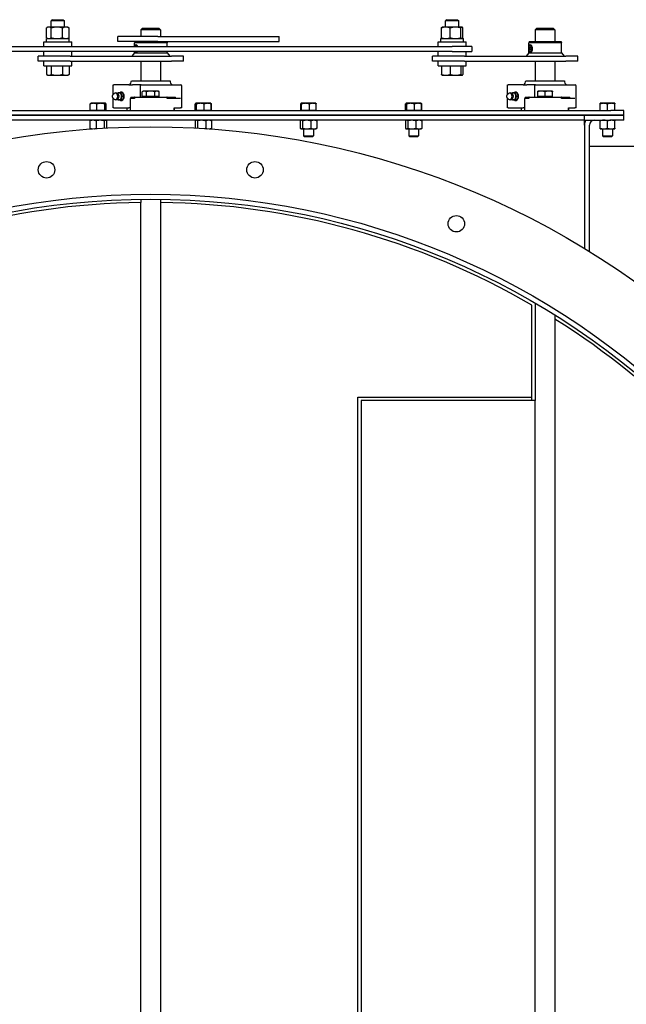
# Model space of a CAD drawing. Header units: inches. Extents: x 5 to 1128, y -85 to 748.
# Tile 611 of 656: x 503 to 526, y 620 to 658. Entities that reach past the tile are written whole.
import ezdxf

# ---------------------------------------------------------------- set-up
doc = ezdxf.new("R2010")
doc.units = ezdxf.units.IN
doc.header["$LTSCALE"] = 32
doc.header["$MEASUREMENT"] = 0
doc.layers.add('Visible (ANSI)', color=7, linetype='Continuous', lineweight=30)

msp = doc.modelspace()

# ---------------------------------------------------------------- linework, layer by layer
at = {"layer": 'Visible (ANSI)'}
for p, q in [((504.10479, 657.88778), (504.0576, 657.84201)), ((504.5576, 657.84201), (504.0576, 657.84201)), ((504.0576, 657.60678), (504.0576, 657.84201)), ((504.10479, 657.88778), (504.51041, 657.88778)), ((504.51041, 657.88778), (504.5576, 657.84201)), ((504.5576, 657.60678), (504.5576, 657.84201)), ((519.10479, 657.88778), (519.0576, 657.84201)), ((519.5576, 657.84201), (519.0576, 657.84201)), ((519.0576, 657.60678), (519.0576, 657.84201)), ((519.10479, 657.88778), (519.51041, 657.88778)), ((519.51041, 657.88778), (519.5576, 657.84201)), ((519.5576, 657.60678), (519.5576, 657.84201)), ((503.87626, 657.20227), (503.87626, 657.57329)), ((503.9326, 657.60678), (503.89398, 657.58448)), ((503.96761, 657.60678), (503.9326, 657.60678)), ((504.27463, 657.60678), (503.96761, 657.60678)), ((504.05896, 657.20227), (504.05896, 657.57329)), ((504.61462, 657.60678), (504.27463, 657.60678)), ((504.4903, 657.20227), (504.4903, 657.57329)), ((504.6826, 657.60678), (504.61462, 657.60678)), ((504.6826, 657.60678), (504.72122, 657.58448)), ((504.73893, 657.20227), (504.73893, 657.57329)), ((507.53063, 657.56478), (507.46813, 657.50228)), ((508.21813, 657.50228), (507.46813, 657.50228)), ((507.46813, 657.50228), (507.46813, 657.25228)), ((507.53063, 657.56478), (508.15563, 657.56478)), ((508.15563, 657.56478), (508.21813, 657.50228)), ((508.21813, 657.50228), (508.21813, 657.25228)), ((518.90053, 657.20227), (518.90053, 657.57329)), ((518.9326, 657.60678), (518.92674, 657.6034)), ((519.06623, 657.60678), (518.9326, 657.60678)), ((519.43545, 657.60678), (519.06623, 657.60678)), ((519.23192, 657.20227), (519.23192, 657.57329)), ((519.67683, 657.60678), (519.43545, 657.60678)), ((519.63899, 657.20227), (519.63899, 657.57329)), ((519.6826, 657.60678), (519.67683, 657.60678)), ((519.6826, 657.60678), (519.68846, 657.6034)), ((519.71467, 657.20227), (519.71467, 657.57329)), ((522.53063, 657.56478), (522.46813, 657.50228)), ((523.21813, 657.50228), (522.46813, 657.50228)), ((522.46813, 657.50228), (522.46813, 657.06478)), ((522.53063, 657.56478), (523.15563, 657.56478)), ((523.15563, 657.56478), (523.21813, 657.50228)), ((523.21813, 657.50228), (523.21813, 657.06478)), ((503.8731, 657.16878), (504.7421, 657.16878)), ((503.8731, 657.04378), (503.8731, 657.16878)), ((503.9326, 657.16878), (503.89398, 657.19108)), ((504.6826, 657.16878), (504.72122, 657.19108)), ((504.7421, 657.04378), (504.7421, 657.16878)), ((508.10778, 657.25228), (506.59313, 657.25228)), ((506.59313, 657.06478), (506.59313, 657.25228)), ((508.10778, 657.06478), (506.59313, 657.06478)), ((507.2332, 657.06478), (507.21813, 657.00853)), ((508.10778, 657.25228), (512.73153, 657.25228)), ((508.10778, 657.06478), (512.73153, 657.06478)), ((508.45306, 657.06478), (508.46813, 657.00853)), ((512.73153, 657.06478), (512.73153, 657.25228)), ((518.8731, 657.16878), (519.7421, 657.16878)), ((518.8731, 657.04378), (518.8731, 657.16878)), ((518.9326, 657.16878), (518.92674, 657.17216)), ((519.6826, 657.16878), (519.68846, 657.17216)), ((519.7421, 657.04378), (519.7421, 657.16878)), ((522.2332, 657.06478), (522.21813, 657.00853)), ((522.2332, 657.06478), (523.45306, 657.06478)), ((523.45306, 657.06478), (523.46813, 657.00853)), ((489.3076, 656.86678), (519.3076, 656.86678)), ((519.3076, 656.67928), (489.3076, 656.67928)), ((503.7761, 657.04378), (504.8391, 657.04378)), ((503.7761, 656.86678), (503.7761, 657.04378)), ((503.7761, 656.50228), (503.7761, 656.67928)), ((504.8391, 656.86678), (504.8391, 657.04378)), ((504.8391, 656.50228), (504.8391, 656.67928)), ((508.46813, 657.00853), (507.21813, 657.00853)), ((507.21813, 656.86678), (507.21813, 657.00853)), ((507.21813, 656.62407), (507.21813, 656.67928)), ((508.46813, 656.86678), (508.46813, 657.00853)), ((508.46813, 656.62407), (508.46813, 656.67928)), ((518.7761, 657.04378), (519.8391, 657.04378)), ((518.7761, 656.86678), (518.7761, 657.04378)), ((518.7761, 656.50228), (518.7761, 656.67928)), ((520.0576, 656.86678), (519.3076, 656.86678)), ((519.3076, 656.67928), (520.0576, 656.67928)), ((519.8391, 656.86678), (519.8391, 657.04378)), ((519.8391, 656.50228), (519.8391, 656.67928)), ((520.0576, 656.86678), (520.0576, 656.67928)), ((523.46813, 657.00853), (522.21813, 657.00853)), ((522.21813, 656.83003), (522.21813, 657.00853)), ((522.21813, 656.62407), (522.21813, 656.73703)), ((522.24713, 656.78353), (522.25989, 656.83766)), ((522.24713, 656.78353), (522.29819, 656.78353)), ((522.25989, 656.7294), (522.24713, 656.78353)), ((522.25989, 656.83766), (522.28542, 656.83766)), ((522.28542, 656.7294), (522.25989, 656.7294)), ((522.28542, 656.83766), (522.29819, 656.78353)), ((522.29819, 656.78353), (522.28542, 656.7294)), ((523.46813, 656.62407), (523.46813, 657.00853)), ((504.78224, 656.50228), (503.5576, 656.50228)), ((503.5576, 656.31478), (503.5576, 656.50228)), ((504.78224, 656.31478), (503.5576, 656.31478)), ((503.7761, 656.13778), (503.7761, 656.31478)), ((504.78224, 656.50228), (508.6342, 656.50228)), ((504.78224, 656.31478), (508.6342, 656.31478)), ((504.8391, 656.13778), (504.8391, 656.31478)), ((507.21813, 656.62407), (507.12126, 656.50228)), ((507.21813, 656.62407), (507.27266, 656.62407)), ((507.27266, 656.62407), (508.46813, 656.62407)), ((507.46813, 656.31478), (507.46813, 655.56478)), ((508.21813, 656.31478), (508.21813, 655.56478)), ((508.46813, 656.62407), (508.565, 656.50228)), ((509.09313, 656.50228), (508.6342, 656.50228)), ((509.09313, 656.31478), (508.6342, 656.31478)), ((509.09313, 656.31478), (509.09313, 656.50228)), ((519.78224, 656.50228), (518.5576, 656.50228)), ((518.5576, 656.31478), (518.5576, 656.50228)), ((519.78224, 656.31478), (518.5576, 656.31478)), ((518.7761, 656.13778), (518.7761, 656.31478)), ((519.78224, 656.50228), (523.6342, 656.50228)), ((519.78224, 656.31478), (523.6342, 656.31478)), ((519.8391, 656.13778), (519.8391, 656.31478)), ((522.21813, 656.62407), (522.12126, 656.50228)), ((522.21813, 656.62407), (522.27266, 656.62407)), ((522.27266, 656.62407), (523.46813, 656.62407)), ((522.46813, 656.31478), (522.46813, 655.56478)), ((523.21813, 656.31478), (523.21813, 655.56478)), ((523.46813, 656.62407), (523.565, 656.50228)), ((524.09313, 656.50228), (523.6342, 656.50228)), ((524.09313, 656.31478), (523.6342, 656.31478)), ((524.09313, 656.31478), (524.09313, 656.50228)), ((503.7761, 656.13778), (504.8391, 656.13778)), ((503.87626, 656.13778), (503.87626, 655.80727)), ((504.05896, 656.13778), (504.05896, 655.80727)), ((504.4903, 656.13778), (504.4903, 655.80727)), ((504.73893, 656.13778), (504.73893, 655.80727)), ((518.7761, 656.13778), (519.8391, 656.13778)), ((518.90053, 656.13778), (518.90053, 655.80727)), ((519.23192, 656.13778), (519.23192, 655.80727)), ((519.63899, 656.13778), (519.63899, 655.80727)), ((519.71467, 656.13778), (519.71467, 655.80727)), ((503.9326, 655.77378), (503.89398, 655.79608)), ((503.9326, 655.77378), (503.96761, 655.77378)), ((503.96761, 655.77378), (504.27463, 655.77378)), ((504.27463, 655.77378), (504.61462, 655.77378)), ((504.61462, 655.77378), (504.6826, 655.77378)), ((504.6826, 655.77378), (504.72122, 655.79608)), ((507.10888, 655.56478), (508.57738, 655.56478)), ((518.9326, 655.77378), (518.92674, 655.77716)), ((518.9326, 655.77378), (519.06623, 655.77378)), ((519.06623, 655.77378), (519.43545, 655.77378)), ((519.43545, 655.77378), (519.67683, 655.77378)), ((519.67683, 655.77378), (519.6826, 655.77378)), ((519.6826, 655.77378), (519.68846, 655.77716)), ((522.10888, 655.56478), (523.57738, 655.56478)), ((506.40915, 655.40853), (506.43844, 655.40853)), ((506.40915, 655.04262), (506.40915, 655.40853)), ((507.00412, 655.40853), (506.43844, 655.40853)), ((507.00412, 655.40853), (507.14554, 655.40853)), ((507.47422, 655.40853), (507.14554, 655.40853)), ((507.43506, 655.35853), (507.43506, 654.93978)), ((507.47422, 655.40853), (508.98063, 655.40853)), ((509.03063, 654.53978), (509.03063, 655.35853)), ((521.40915, 655.40853), (521.43844, 655.40853)), ((521.40915, 655.04262), (521.40915, 655.40853)), ((522.00412, 655.40853), (521.43844, 655.40853)), ((522.00412, 655.40853), (522.14554, 655.40853)), ((522.47422, 655.40853), (522.14554, 655.40853)), ((522.43506, 655.35853), (522.43506, 654.93978)), ((522.47422, 655.40853), (523.98063, 655.40853)), ((524.03063, 654.53978), (524.03063, 655.35853)), ((506.40915, 654.53978), (506.40915, 654.90569)), ((506.41664, 655.05053), (506.44894, 655.07992)), ((506.41664, 654.89778), (506.44894, 654.86839)), ((506.76883, 655.11195), (506.70272, 655.11195)), ((506.76883, 654.83636), (506.70272, 654.83636)), ((506.82509, 654.97415), (506.75898, 654.97415)), ((507.06103, 654.88978), (507.06103, 654.43978)), ((507.22291, 654.88978), (507.06103, 654.88978)), ((507.08971, 654.93978), (507.08971, 654.88978)), ((507.08971, 654.93978), (507.22291, 654.93978)), ((507.22291, 654.93978), (507.22291, 654.88978)), ((507.23401, 654.93978), (507.22291, 654.93978)), ((507.23401, 654.93978), (508.45225, 654.93978)), ((507.51838, 654.96478), (507.51838, 655.14904)), ((507.6787, 654.96478), (507.51838, 654.96478)), ((507.56188, 655.17416), (507.51973, 655.14982)), ((507.59854, 655.17416), (507.56188, 655.17416)), ((507.59001, 654.96478), (507.59001, 654.93978)), ((507.84107, 655.17416), (507.59854, 655.17416)), ((507.6787, 654.96478), (507.6787, 655.14904)), ((508.00345, 654.96478), (507.6787, 654.96478)), ((508.08567, 655.17416), (507.84107, 655.17416)), ((508.00345, 654.96478), (508.00345, 655.14904)), ((508.16788, 654.96478), (508.00345, 654.96478)), ((508.12438, 655.17416), (508.08567, 655.17416)), ((508.09626, 654.96478), (508.09626, 654.93978)), ((508.12438, 655.17416), (508.16653, 655.14982)), ((508.16788, 654.96478), (508.16788, 655.14904)), ((508.46336, 654.93978), (508.45225, 654.93978)), ((508.46336, 654.93978), (508.78762, 654.93978)), ((508.46336, 654.88978), (508.46336, 654.93978)), ((508.97224, 654.88978), (508.46336, 654.88978)), ((508.78762, 654.88978), (508.78762, 654.93978)), ((521.40915, 654.53978), (521.40915, 654.90569)), ((521.41664, 655.05053), (521.44894, 655.07992)), ((521.41664, 654.89778), (521.44894, 654.86839)), ((521.76883, 655.11195), (521.70272, 655.11195)), ((521.76883, 654.83636), (521.70272, 654.83636)), ((521.82509, 654.97415), (521.75898, 654.97415)), ((522.06103, 654.88978), (522.06103, 654.43978)), ((522.22291, 654.88978), (522.06103, 654.88978)), ((522.08971, 654.93978), (522.08971, 654.88978)), ((522.08971, 654.93978), (522.22291, 654.93978)), ((522.22291, 654.93978), (522.22291, 654.88978)), ((522.23401, 654.93978), (522.22291, 654.93978)), ((522.23401, 654.93978), (523.45225, 654.93978)), ((522.70251, 655.17416), (522.56188, 655.17416)), ((522.56188, 654.96478), (522.56188, 655.14904)), ((522.84313, 654.96478), (522.56188, 654.96478)), ((522.59001, 654.96478), (522.59001, 654.93978)), ((522.98376, 655.17416), (522.70251, 655.17416)), ((522.84313, 654.96478), (522.84313, 655.14904)), ((523.12438, 654.96478), (522.84313, 654.96478)), ((523.12438, 655.17416), (522.98376, 655.17416)), ((523.09626, 654.96478), (523.09626, 654.93978)), ((523.12438, 654.96478), (523.12438, 655.14904)), ((523.46336, 654.93978), (523.45225, 654.93978)), ((523.46336, 654.93978), (523.78762, 654.93978)), ((523.46336, 654.88978), (523.46336, 654.93978)), ((523.97224, 654.88978), (523.46336, 654.88978)), ((523.78762, 654.88978), (523.78762, 654.93978)), ((490.34313, 654.43978), (525.34313, 654.43978)), ((505.53988, 654.43978), (505.53988, 654.68269)), ((505.66567, 654.43978), (505.53988, 654.43978)), ((505.56213, 654.70778), (505.5585, 654.70569)), ((505.66567, 654.70778), (505.56213, 654.70778)), ((505.56213, 654.43978), (505.56213, 654.43978)), ((505.94308, 654.70778), (505.66567, 654.70778)), ((505.79146, 654.43978), (505.66567, 654.43978)), ((505.79146, 654.43978), (505.79146, 654.68269)), ((505.94308, 654.43978), (505.79146, 654.43978)), ((506.12055, 654.70778), (505.94308, 654.70778)), ((506.09471, 654.43978), (505.94308, 654.43978)), ((506.09471, 654.43978), (506.09471, 654.68269)), ((506.12055, 654.43978), (506.09471, 654.43978)), ((506.12413, 654.70778), (506.12055, 654.70778)), ((506.14638, 654.43978), (506.12055, 654.43978)), ((506.12413, 654.70778), (506.12777, 654.70569)), ((506.12413, 654.43978), (506.12413, 654.43978)), ((506.14638, 654.43978), (506.14638, 654.68269)), ((506.43844, 654.53978), (506.40915, 654.53978)), ((506.43844, 654.53978), (507.00412, 654.53978)), ((506.9457, 654.43978), (506.9457, 654.53978)), ((507.05993, 654.53978), (507.00412, 654.53978)), ((507.05993, 654.53978), (507.05993, 654.43978)), ((508.73836, 654.53978), (508.97224, 654.53978)), ((508.73836, 654.43978), (508.73836, 654.53978)), ((508.74057, 654.43978), (508.74057, 654.53978)), ((509.03063, 654.53978), (508.97224, 654.53978)), ((509.53225, 654.43978), (509.53225, 654.68269)), ((509.54604, 654.43978), (509.53225, 654.43978)), ((509.54604, 654.43978), (509.54604, 654.68269)), ((509.56383, 654.43978), (509.54604, 654.43978)), ((509.56043, 654.7068), (509.55432, 654.70327)), ((509.56213, 654.70778), (509.56043, 654.7068)), ((509.56383, 654.70778), (509.56213, 654.70778)), ((509.56213, 654.43978), (509.56213, 654.43978)), ((509.73015, 654.70778), (509.56383, 654.70778)), ((509.58161, 654.43978), (509.56383, 654.43978)), ((509.58161, 654.43978), (509.58161, 654.68269)), ((509.73015, 654.43978), (509.58161, 654.43978)), ((510.00946, 654.70778), (509.73015, 654.70778)), ((509.8787, 654.43978), (509.73015, 654.43978)), ((509.8787, 654.43978), (509.8787, 654.68269)), ((510.00946, 654.43978), (509.8787, 654.43978)), ((510.12413, 654.70778), (510.00946, 654.70778)), ((510.14022, 654.43978), (510.00946, 654.43978)), ((510.12413, 654.70778), (510.12584, 654.7068)), ((510.12413, 654.43978), (510.12413, 654.43978)), ((510.12584, 654.7068), (510.13195, 654.70327)), ((510.14022, 654.43978), (510.14022, 654.68269)), ((510.15401, 654.43978), (510.14022, 654.43978)), ((510.15401, 654.43978), (510.15401, 654.68269)), ((513.54604, 654.43978), (513.54604, 654.68269)), ((513.56383, 654.43978), (513.54604, 654.43978)), ((513.56213, 654.70778), (513.56043, 654.7068)), ((513.56383, 654.70778), (513.56213, 654.70778)), ((513.56213, 654.43978), (513.56213, 654.43978)), ((513.73015, 654.70778), (513.56383, 654.70778)), ((513.58161, 654.43978), (513.56383, 654.43978)), ((513.58161, 654.43978), (513.58161, 654.68269)), ((513.73015, 654.43978), (513.58161, 654.43978)), ((514.00946, 654.70778), (513.73015, 654.70778)), ((513.8787, 654.43978), (513.73015, 654.43978)), ((513.8787, 654.43978), (513.8787, 654.68269)), ((514.00946, 654.43978), (513.8787, 654.43978)), ((514.12413, 654.70778), (514.00946, 654.70778)), ((514.14022, 654.43978), (514.00946, 654.43978)), ((514.12413, 654.70778), (514.12584, 654.7068)), ((514.12413, 654.43978), (514.12413, 654.43978)), ((514.14022, 654.43978), (514.14022, 654.68269)), ((517.53225, 654.43978), (517.53225, 654.68269)), ((517.54604, 654.43978), (517.53225, 654.43978)), ((517.54604, 654.43978), (517.54604, 654.68269)), ((517.56383, 654.43978), (517.54604, 654.43978)), ((517.56043, 654.7068), (517.55432, 654.70327)), ((517.56213, 654.70778), (517.56043, 654.7068)), ((517.56383, 654.70778), (517.56213, 654.70778)), ((517.56213, 654.43978), (517.56213, 654.43978)), ((517.73015, 654.70778), (517.56383, 654.70778)), ((517.58161, 654.43978), (517.56383, 654.43978)), ((517.58161, 654.43978), (517.58161, 654.68269)), ((517.73015, 654.43978), (517.58161, 654.43978)), ((518.00946, 654.70778), (517.73015, 654.70778)), ((517.8787, 654.43978), (517.73015, 654.43978)), ((517.8787, 654.43978), (517.8787, 654.68269)), ((518.00946, 654.43978), (517.8787, 654.43978)), ((518.12413, 654.70778), (518.00946, 654.70778)), ((518.14022, 654.43978), (518.00946, 654.43978)), ((518.12413, 654.70778), (518.12584, 654.7068)), ((518.12413, 654.43978), (518.12413, 654.43978)), ((518.12584, 654.7068), (518.13195, 654.70327)), ((518.14022, 654.43978), (518.14022, 654.68269)), ((518.15401, 654.43978), (518.14022, 654.43978)), ((518.15401, 654.43978), (518.15401, 654.68269)), ((521.43844, 654.53978), (521.40915, 654.53978)), ((521.43844, 654.53978), (522.00412, 654.53978)), ((521.9457, 654.43978), (521.9457, 654.53978)), ((522.05993, 654.53978), (522.00412, 654.53978)), ((522.05993, 654.53978), (522.05993, 654.43978)), ((523.73836, 654.53978), (523.97224, 654.53978)), ((523.73836, 654.43978), (523.73836, 654.53978)), ((523.74057, 654.43978), (523.74057, 654.53978)), ((524.03063, 654.53978), (523.97224, 654.53978)), ((525.07763, 654.70778), (524.93713, 654.70778)), ((524.93713, 654.43978), (524.93713, 654.68268)), ((525.35863, 654.70778), (525.07763, 654.70778)), ((525.21813, 654.43978), (525.21813, 654.68268)), ((525.84313, 654.43978), (525.34313, 654.43978)), ((525.49913, 654.70778), (525.35863, 654.70778)), ((525.49913, 654.43978), (525.49913, 654.68268)), ((525.84313, 654.25228), (525.84313, 654.43978)), ((490.34313, 654.25228), (525.34313, 654.25228)), ((524.34313, 654.25228), (491.34313, 654.25228)), ((524.34313, 654.06478), (491.34313, 654.06478)), ((505.56163, 654.06478), (505.55261, 654.05957)), ((506.12463, 654.06478), (506.13365, 654.05957)), ((509.56163, 654.06478), (509.55059, 654.05841)), ((510.12463, 654.06478), (510.13567, 654.05841)), ((513.56163, 654.06478), (513.55059, 654.05841)), ((514.12463, 654.06478), (514.13567, 654.05841)), ((517.56163, 654.06478), (517.55059, 654.05841)), ((518.12463, 654.06478), (518.13567, 654.05841)), ((525.34313, 654.25228), (524.34313, 654.25228)), ((524.34313, 654.06478), (524.34313, 654.25228)), ((524.34313, 654.06478), (524.34313, 654.25228)), ((524.34313, 654.06478), (525.34313, 654.06478)), ((524.34313, 653.87728), (524.34313, 654.06478)), ((525.84313, 654.25228), (525.34313, 654.25228)), ((525.34313, 654.25228), (525.84313, 654.25228)), ((525.84313, 654.06478), (525.34313, 654.06478)), ((525.84313, 654.06478), (525.84313, 654.25228)), ((505.53019, 654.03964), (505.53019, 653.76092)), ((505.56163, 653.73578), (505.55261, 653.74099)), ((505.56163, 653.73578), (505.60477, 653.73578)), ((505.76277, 654.03964), (505.76277, 653.76092)), ((506.07571, 654.03964), (506.07571, 653.76555)), ((506.15608, 654.03964), (506.15608, 653.76993)), ((509.52803, 654.03964), (509.52803, 653.77004)), ((509.61648, 654.03964), (509.61648, 653.76522)), ((509.93158, 654.03964), (509.93158, 653.76092)), ((510.08149, 653.73578), (510.12463, 653.73578)), ((510.12463, 653.73578), (510.13567, 653.74215)), ((510.15824, 654.03964), (510.15824, 653.76092)), ((513.52803, 654.03964), (513.52803, 653.76092)), ((513.56163, 653.73578), (513.55059, 653.74215)), ((513.56163, 653.73578), (513.57225, 653.73578)), ((513.57225, 653.73578), (513.77403, 653.73578)), ((513.61648, 654.03964), (513.61648, 653.76092)), ((513.65563, 653.73578), (513.65563, 653.47695)), ((513.77403, 653.73578), (514.04491, 653.73578)), ((513.93158, 654.03964), (513.93158, 653.76092)), ((514.03063, 653.73578), (514.03063, 653.47695)), ((514.04491, 653.73578), (514.12463, 653.73578)), ((514.12463, 653.73578), (514.13567, 653.74215)), ((514.15824, 654.03964), (514.15824, 653.76092)), ((517.52803, 654.03964), (517.52803, 653.76092)), ((517.56163, 653.73578), (517.55059, 653.74215)), ((517.56163, 653.73578), (517.57225, 653.73578)), ((517.57225, 653.73578), (517.77403, 653.73578)), ((517.61648, 654.03964), (517.61648, 653.76092)), ((517.65563, 653.73578), (517.65563, 653.47695)), ((517.77403, 653.73578), (518.04491, 653.73578)), ((517.93158, 654.03964), (517.93158, 653.76092)), ((518.03063, 653.73578), (518.03063, 653.47695)), ((518.04491, 653.73578), (518.12463, 653.73578)), ((518.12463, 653.73578), (518.13567, 653.74215)), ((518.15824, 654.03964), (518.15824, 653.76092)), ((524.34313, 653.87728), (524.34313, 649.19064)), ((524.53063, 649.0757), (524.53063, 653.87728)), ((524.93663, 653.76092), (524.93663, 654.03964)), ((524.93663, 653.73578), (525.07738, 653.73578)), ((525.03063, 653.73578), (525.03063, 653.47694)), ((525.07738, 653.73578), (525.35888, 653.73578)), ((525.21813, 653.76092), (525.21813, 654.03964)), ((525.35888, 653.73578), (525.49963, 653.73578)), ((525.40563, 653.73578), (525.40563, 653.47694)), ((525.49963, 653.76092), (525.49963, 654.03964)), ((513.65563, 653.47695), (514.03063, 653.47695)), ((513.69397, 653.43978), (513.65563, 653.47695)), ((513.99229, 653.43978), (513.69397, 653.43978)), ((513.99229, 653.43978), (514.03063, 653.47695)), ((517.65563, 653.47695), (518.03063, 653.47695)), ((517.69397, 653.43978), (517.65563, 653.47695)), ((517.99229, 653.43978), (517.69397, 653.43978)), ((517.99229, 653.43978), (518.03063, 653.47695)), ((525.03063, 653.47694), (525.40563, 653.47694)), ((525.06897, 653.43978), (525.03063, 653.47694)), ((525.36729, 653.43978), (525.06897, 653.43978)), ((525.36729, 653.43978), (525.40563, 653.47694)), ((538.84313, 653.06478), (524.53063, 653.06478)), ((507.46813, 651.06236), (507.46813, 650.93734)), ((508.21813, 651.06236), (508.21813, 650.93734)), ((507.46813, 593.19221), (507.46813, 650.93734)), ((508.21813, 650.93734), (508.21813, 593.19221)), ((522.34313, 643.53507), (522.34313, 647.03507)), ((522.46813, 647.10693), (522.46813, 643.41007)), ((523.21813, 646.65359), (523.21813, 646.50604)), ((523.21813, 646.50604), (523.21813, 597.62352)), ((515.71813, 643.53507), (522.34313, 643.53507)), ((515.71813, 600.59448), (515.71813, 643.53507)), ((522.46813, 643.41007), (515.84313, 643.41007)), ((515.84313, 643.41007), (515.84313, 600.71948)), ((522.34313, 643.41007), (522.34313, 643.53507)), ((522.46813, 600.71948), (522.46813, 643.41007))]:
    msp.add_line(p, q, dxfattribs=at)
for centre, radius in [((507.84313, 622.06478), 31.75), ((503.8784, 652.17992), 0.3125), ((511.80787, 652.17992), 0.3125), ((507.84313, 622.06478), 29.1875), ((507.84313, 622.06478), 29), ((519.46714, 650.12762), 0.3125)]:
    msp.add_circle(centre, radius, dxfattribs=at)
for centre, radius, start, end in [((506.92138, 655.56478), 0.1875, 303.55731, 0), ((508.76488, 655.56478), 0.1875, 180, 236.44269), ((521.92138, 655.56478), 0.1875, 303.55731, 0), ((523.76488, 655.56478), 0.1875, 180, 236.44269), ((508.98063, 655.35853), 0.05, 0, 90), ((523.98063, 655.35853), 0.05, 0, 90), ((506.51375, 654.97415), 0.12795, 35.043536, 105.134486), ((506.51375, 654.97415), 0.12795, 254.865514, 324.956464), ((521.51375, 654.97415), 0.12795, 35.043536, 105.134486), ((521.51375, 654.97415), 0.12795, 254.865514, 324.956464), ((524.71813, 653.87728), 0.375, 150, 180), ((524.71813, 653.87728), 0.1875, 90, 180), ((507.84313, 622.06478), 28.875, 90.744122, 120.143306), ((507.84313, 622.06478), 28.875, 59.856694, 89.255878), ((507.84313, 622.06478), 28.875, 3.25, 57.827672)]:
    msp.add_arc(centre, radius, start, end, dxfattribs=at)
for centre, major_axis, ratio, start_param, end_param in [((507.27907, 656.78353), (0, 0.15625), 0.40848832, 0.6410601, 1.00889045), ((507.27907, 656.78353), (0, 0.15625), 0.40848832, 2.30123975, 2.50053255), ((507.27266, 656.78353), (0, 0.1232), 0.40848832, 5.45434424, 7.11202637), ((507.27907, 656.78353), (0, 0.15625), 0.40848832, 0.0499045, 0.6410601), ((507.27266, 656.78353), (0, -0.1232), 0.40848832, 5.72117409, 6.84519653), ((507.27907, 656.78353), (0, -0.15625), 0.40848832, 2.13270221, 2.50053255), ((507.27907, 656.78353), (0, -0.15625), 0.40848832, 0.6410601, 0.8403529), ((522.27907, 656.78353), (0, 0.15625), 0.40848832, 0.6410601, 2.50053255), ((522.27907, 656.78353), (0, 0.15625), 0.40848832, 0.0499045, 0.6410601), ((522.27907, 656.78353), (0, -0.15625), 0.40848832, 0.6410601, 2.50053255), ((507.27907, 656.78353), (0, -0.15625), 0.40848832, 5.6421252, 6.23328081), ((522.27907, 656.78353), (0, -0.15625), 0.40848832, 5.6421252, 6.23328081), ((506.49704, 654.97415), (0, 0.12575), 0.70710678, 2.5699821, 6.85479586), ((506.63776, 654.97415), (0, 0.1378), 0.70710678, 0, 0.63680804), ((506.63776, 654.97415), (0, -0.1378), 0.70710678, 5.64637727, 6.28318531), ((506.56613, 654.97415), (0, -0.10433), 0.70710678, 0.78949219, 2.35210046), ((506.63776, 654.97415), (0, 0.1378), 0.70710678, 5.23598776, 6.28318531), ((506.63776, 654.97415), (0, -0.1378), 0.70710678, 0, 1.04719755), ((506.72128, 654.97415), (0, -0.15625), 0.70710678, 5.79224464, 9.91571863), ((506.63776, 654.97415), (0, -0.1378), 0.70710678, 1.04719755, 2.0943951), ((506.74338, 654.97415), (0, -0.125), 0.70710678, 0.50126686, 2.6403258), ((521.49704, 654.97415), (0, 0.12575), 0.70710678, 2.5699821, 6.85479586), ((521.63776, 654.97415), (0, 0.1378), 0.70710678, 0, 0.63680804), ((521.63776, 654.97415), (0, -0.1378), 0.70710678, 5.64637727, 6.28318531), ((521.56613, 654.97415), (0, -0.10433), 0.70710678, 0.78949219, 2.35210046), ((521.63776, 654.97415), (0, 0.1378), 0.70710678, 5.23598776, 6.28318531), ((521.63776, 654.97415), (0, -0.1378), 0.70710678, 0, 1.04719755), ((521.72128, 654.97415), (0, -0.15625), 0.70710678, 5.79224464, 9.91571863), ((521.63776, 654.97415), (0, -0.1378), 0.70710678, 1.04719755, 2.0943951), ((521.74338, 654.97415), (0, -0.125), 0.70710678, 0.50126686, 2.6403258)]:
    msp.add_ellipse(centre, major_axis=major_axis, ratio=ratio, start_param=start_param, end_param=end_param, dxfattribs=at)
msp.add_ellipse((522.27266, 656.78353), major_axis=(0, -0.1232), ratio=0.40848832, dxfattribs=at)
for points, weights in [([(503.96761, 657.60678), (503.92522, 657.60678), (503.87626, 657.57329)], [1, 1.0379548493, 1]), ([(504.05896, 657.57329), (504.01001, 657.60678), (503.96761, 657.60678)], [1, 1.0379548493, 1]), ([(504.27463, 657.60678), (504.17454, 657.60678), (504.05896, 657.57329)], [1, 1.0379548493, 1]), ([(504.4903, 657.57329), (504.37472, 657.60678), (504.27463, 657.60678)], [1, 1.0379548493, 1]), ([(504.61462, 657.60678), (504.55692, 657.60678), (504.4903, 657.57329)], [1, 1.0379548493, 1]), ([(504.73893, 657.57329), (504.67231, 657.60678), (504.61462, 657.60678)], [1, 1.0379548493, 1]), ([(504.72122, 657.58448), (504.72987, 657.57949), (504.73893, 657.57329)], [1.01118263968, 1.00681498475, 1]), ([(519.06623, 657.60678), (518.98933, 657.60678), (518.90053, 657.57329)], [1, 1.0379548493, 1]), ([(518.90053, 657.57329), (518.91447, 657.59632), (518.92674, 657.6034)], [1, 1.02579049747, 1.01653146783]), ([(519.23192, 657.57329), (519.14312, 657.60678), (519.06623, 657.60678)], [1, 1.0379548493, 1]), ([(519.43545, 657.60678), (519.34099, 657.60678), (519.23192, 657.57329)], [1, 1.0379548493, 1]), ([(519.63899, 657.57329), (519.52991, 657.60678), (519.43545, 657.60678)], [1, 1.0379548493, 1]), ([(519.67683, 657.60678), (519.65927, 657.60678), (519.63899, 657.57329)], [1, 1.0379548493, 1]), ([(519.71467, 657.57329), (519.69439, 657.60678), (519.67683, 657.60678)], [1, 1.0379548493, 1]), ([(503.87626, 657.20227), (503.92522, 657.16878), (503.96761, 657.16878)], [1, 1.0379548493, 1]), ([(503.96761, 657.16878), (504.01001, 657.16878), (504.05896, 657.20227)], [1, 1.0379548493, 1]), ([(504.05896, 657.20227), (504.17454, 657.16878), (504.27463, 657.16878)], [1, 1.0379548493, 1]), ([(504.27463, 657.16878), (504.37472, 657.16878), (504.4903, 657.20227)], [1, 1.0379548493, 1]), ([(504.4903, 657.20227), (504.55692, 657.16878), (504.61462, 657.16878)], [1, 1.0379548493, 1]), ([(504.61462, 657.16878), (504.67231, 657.16878), (504.73893, 657.20227)], [1, 1.0379548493, 1]), ([(504.73893, 657.20227), (504.72987, 657.19607), (504.72122, 657.19108)], [1, 1.00681498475, 1.01118263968]), ([(518.92674, 657.17216), (518.91447, 657.17924), (518.90053, 657.20227)], [1.01653146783, 1.02579049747, 1]), ([(518.90053, 657.20227), (518.98933, 657.16878), (519.06623, 657.16878)], [1, 1.0379548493, 1]), ([(519.06623, 657.16878), (519.14312, 657.16878), (519.23192, 657.20227)], [1, 1.0379548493, 1]), ([(519.23192, 657.20227), (519.34099, 657.16878), (519.43545, 657.16878)], [1, 1.0379548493, 1]), ([(519.43545, 657.16878), (519.52991, 657.16878), (519.63899, 657.20227)], [1, 1.0379548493, 1]), ([(519.63899, 657.20227), (519.65927, 657.16878), (519.67683, 657.16878)], [1, 1.0379548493, 1]), ([(519.67683, 657.16878), (519.69439, 657.16878), (519.71467, 657.20227)], [1, 1.0379548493, 1]), ([(503.87626, 655.80727), (503.92522, 655.77378), (503.96761, 655.77378)], [1, 1.0379548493, 1]), ([(503.96761, 655.77378), (504.01001, 655.77378), (504.05896, 655.80727)], [1, 1.0379548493, 1]), ([(504.05896, 655.80727), (504.17454, 655.77378), (504.27463, 655.77378)], [1, 1.0379548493, 1]), ([(504.27463, 655.77378), (504.37472, 655.77378), (504.4903, 655.80727)], [1, 1.0379548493, 1]), ([(504.4903, 655.80727), (504.55692, 655.77378), (504.61462, 655.77378)], [1, 1.0379548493, 1]), ([(504.61462, 655.77378), (504.67231, 655.77378), (504.73893, 655.80727)], [1, 1.0379548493, 1]), ([(504.73893, 655.80727), (504.72987, 655.80107), (504.72122, 655.79608)], [1, 1.00681498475, 1.01118263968]), ([(518.90053, 655.80727), (518.98933, 655.77378), (519.06623, 655.77378)], [1, 1.0379548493, 1]), ([(518.92674, 655.77716), (518.91447, 655.78424), (518.90053, 655.80727)], [1.01653146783, 1.02579049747, 1]), ([(519.06623, 655.77378), (519.14312, 655.77378), (519.23192, 655.80727)], [1, 1.0379548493, 1]), ([(519.23192, 655.80727), (519.34099, 655.77378), (519.43545, 655.77378)], [1, 1.0379548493, 1]), ([(519.43545, 655.77378), (519.52991, 655.77378), (519.63899, 655.80727)], [1, 1.0379548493, 1]), ([(519.63899, 655.80727), (519.65927, 655.77378), (519.67683, 655.77378)], [1, 1.0379548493, 1]), ([(519.67683, 655.77378), (519.69439, 655.77378), (519.71467, 655.80727)], [1, 1.0379548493, 1]), ([(506.57479, 655.08661), (506.58172, 655.09876), (506.59021, 655.11195)], [1.01723833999, 1.0132325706, 1]), ([(506.59021, 654.83636), (506.58172, 654.84955), (506.57479, 654.8617)], [1, 1.0132325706, 1.01723833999]), ([(506.59021, 655.11195), (506.61166, 655.11195), (506.63776, 655.11195)], [1, 1.0379548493, 1]), ([(506.63776, 654.83636), (506.61166, 654.83636), (506.59021, 654.83636)], [1, 1.0379548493, 1]), ([(506.63776, 655.11195), (506.66387, 655.11195), (506.70272, 655.11195)], [1, 1.0379548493, 1]), ([(506.70272, 654.83636), (506.66387, 654.83636), (506.63776, 654.83636)], [1, 1.0379548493, 1]), ([(506.70272, 655.11195), (506.70909, 655.07503), (506.72215, 655.04305)], [1, 1.0379548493, 1]), ([(506.72215, 654.90526), (506.70909, 654.87328), (506.70272, 654.83636)], [1, 1.0379548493, 1]), ([(506.72215, 655.04305), (506.7352, 655.01108), (506.75898, 654.97415)], [1, 1.0379548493, 1]), ([(506.75898, 654.97415), (506.7352, 654.93723), (506.72215, 654.90526)], [1, 1.0379548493, 1]), ([(506.80566, 655.04305), (506.79261, 655.07503), (506.76883, 655.11195)], [1, 1.0379548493, 1]), ([(506.76883, 654.83636), (506.79261, 654.87328), (506.80566, 654.90526)], [1, 1.0379548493, 1]), ([(506.82509, 654.97415), (506.81872, 655.01108), (506.80566, 655.04305)], [1, 1.0379548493, 1]), ([(506.80566, 654.90526), (506.81872, 654.93723), (506.82509, 654.97415)], [1, 1.0379548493, 1]), ([(507.59854, 655.17416), (507.56134, 655.17416), (507.51838, 655.14904)], [1, 1.0379548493, 1]), ([(507.6787, 655.14904), (507.63574, 655.17416), (507.59854, 655.17416)], [1, 1.0379548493, 1]), ([(507.84107, 655.17416), (507.76571, 655.17416), (507.6787, 655.14904)], [1, 1.0379548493, 1]), ([(508.00345, 655.14904), (507.91643, 655.17416), (507.84107, 655.17416)], [1, 1.0379548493, 1]), ([(508.08567, 655.17416), (508.04751, 655.17416), (508.00345, 655.14904)], [1, 1.0379548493, 1]), ([(508.16788, 655.14904), (508.12382, 655.17416), (508.08567, 655.17416)], [1, 1.0379548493, 1]), ([(508.16653, 655.14982), (508.16721, 655.14943), (508.16788, 655.14904)], [1.00113553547, 1.00057652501, 1]), ([(521.57479, 655.08661), (521.58172, 655.09876), (521.59021, 655.11195)], [1.01723833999, 1.0132325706, 1]), ([(521.59021, 654.83636), (521.58172, 654.84955), (521.57479, 654.8617)], [1, 1.0132325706, 1.01723833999]), ([(521.59021, 655.11195), (521.61166, 655.11195), (521.63776, 655.11195)], [1, 1.0379548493, 1]), ([(521.63776, 654.83636), (521.61166, 654.83636), (521.59021, 654.83636)], [1, 1.0379548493, 1]), ([(521.63776, 655.11195), (521.66387, 655.11195), (521.70272, 655.11195)], [1, 1.0379548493, 1]), ([(521.70272, 654.83636), (521.66387, 654.83636), (521.63776, 654.83636)], [1, 1.0379548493, 1]), ([(521.70272, 655.11195), (521.70909, 655.07503), (521.72215, 655.04305)], [1, 1.0379548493, 1]), ([(521.72215, 654.90526), (521.70909, 654.87328), (521.70272, 654.83636)], [1, 1.0379548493, 1]), ([(521.72215, 655.04305), (521.7352, 655.01108), (521.75898, 654.97415)], [1, 1.0379548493, 1]), ([(521.75898, 654.97415), (521.7352, 654.93723), (521.72215, 654.90526)], [1, 1.0379548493, 1]), ([(521.80566, 655.04305), (521.79261, 655.07503), (521.76883, 655.11195)], [1, 1.0379548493, 1]), ([(521.76883, 654.83636), (521.79261, 654.87328), (521.80566, 654.90526)], [1, 1.0379548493, 1]), ([(521.82509, 654.97415), (521.81872, 655.01108), (521.80566, 655.04305)], [1, 1.0379548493, 1]), ([(521.80566, 654.90526), (521.81872, 654.93723), (521.82509, 654.97415)], [1, 1.0379548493, 1]), ([(522.56188, 655.14904), (522.56188, 655.17416), (522.56188, 655.17416)], [1, 1.0379548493, 1]), ([(522.70251, 655.17416), (522.63724, 655.17416), (522.56188, 655.14904)], [1, 1.0379548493, 1]), ([(522.84313, 655.14904), (522.76777, 655.17416), (522.70251, 655.17416)], [1, 1.0379548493, 1]), ([(522.98376, 655.17416), (522.91849, 655.17416), (522.84313, 655.14904)], [1, 1.0379548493, 1]), ([(523.12438, 655.14904), (523.04902, 655.17416), (522.98376, 655.17416)], [1, 1.0379548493, 1]), ([(523.12438, 655.17416), (523.12438, 655.17416), (523.12438, 655.14904)], [1, 1.0379548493, 1]), ([(505.66567, 654.70778), (505.60729, 654.70778), (505.53988, 654.68269)], [1, 1.0379548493, 1]), ([(505.53988, 654.68269), (505.5498, 654.70066), (505.5585, 654.70569)], [1, 1.02689674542, 1.01567267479]), ([(505.79146, 654.68269), (505.72405, 654.70778), (505.66567, 654.70778)], [1, 1.0379548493, 1]), ([(505.94308, 654.70778), (505.87271, 654.70778), (505.79146, 654.68269)], [1, 1.0379548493, 1]), ([(506.09471, 654.68269), (506.01345, 654.70778), (505.94308, 654.70778)], [1, 1.0379548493, 1]), ([(506.12055, 654.70778), (506.10855, 654.70778), (506.09471, 654.68269)], [1, 1.0379548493, 1]), ([(506.14638, 654.68269), (506.13254, 654.70778), (506.12055, 654.70778)], [1, 1.0379548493, 1]), ([(509.55849, 654.70537), (509.54622, 654.70014), (509.53225, 654.68269)], [1.01631442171, 1.02608635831, 1]), ([(509.56383, 654.70778), (509.55557, 654.70778), (509.54604, 654.68269)], [1, 1.0379548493, 1]), ([(509.58161, 654.68269), (509.57208, 654.70778), (509.56383, 654.70778)], [1, 1.0379548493, 1]), ([(509.73015, 654.70778), (509.66121, 654.70778), (509.58161, 654.68269)], [1, 1.0379548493, 1]), ([(509.8787, 654.68269), (509.79909, 654.70778), (509.73015, 654.70778)], [1, 1.0379548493, 1]), ([(510.00946, 654.70778), (509.94877, 654.70778), (509.8787, 654.68269)], [1, 1.0379548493, 1]), ([(510.14022, 654.68269), (510.07015, 654.70778), (510.00946, 654.70778)], [1, 1.0379548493, 1]), ([(510.12584, 654.7068), (510.13253, 654.70293), (510.14022, 654.68269)], [1.01210584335, 1.03039692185, 1]), ([(510.13195, 654.70327), (510.14234, 654.69727), (510.15401, 654.68269)], [1.01858235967, 1.02171554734, 1]), ([(510.15401, 654.68269), (510.14576, 654.68596), (510.13777, 654.68879)], [1, 1.00479708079, 1.00838156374]), ([(513.56383, 654.70778), (513.55557, 654.70778), (513.54604, 654.68269)], [1, 1.0379548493, 1]), ([(513.58161, 654.68269), (513.57208, 654.70778), (513.56383, 654.70778)], [1, 1.0379548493, 1]), ([(513.73015, 654.70778), (513.66121, 654.70778), (513.58161, 654.68269)], [1, 1.0379548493, 1]), ([(513.8787, 654.68269), (513.79909, 654.70778), (513.73015, 654.70778)], [1, 1.0379548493, 1]), ([(514.00946, 654.70778), (513.94877, 654.70778), (513.8787, 654.68269)], [1, 1.0379548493, 1]), ([(514.14022, 654.68269), (514.07015, 654.70778), (514.00946, 654.70778)], [1, 1.0379548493, 1]), ([(514.12584, 654.7068), (514.13253, 654.70293), (514.14022, 654.68269)], [1.01210584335, 1.03039692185, 1]), ([(517.55849, 654.70537), (517.54622, 654.70014), (517.53225, 654.68269)], [1.01631442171, 1.02608635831, 1]), ([(517.56383, 654.70778), (517.55557, 654.70778), (517.54604, 654.68269)], [1, 1.0379548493, 1]), ([(517.58161, 654.68269), (517.57208, 654.70778), (517.56383, 654.70778)], [1, 1.0379548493, 1]), ([(517.73015, 654.70778), (517.66121, 654.70778), (517.58161, 654.68269)], [1, 1.0379548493, 1]), ([(517.8787, 654.68269), (517.79909, 654.70778), (517.73015, 654.70778)], [1, 1.0379548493, 1]), ([(518.00946, 654.70778), (517.94877, 654.70778), (517.8787, 654.68269)], [1, 1.0379548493, 1]), ([(518.14022, 654.68269), (518.07015, 654.70778), (518.00946, 654.70778)], [1, 1.0379548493, 1]), ([(518.12584, 654.7068), (518.13253, 654.70293), (518.14022, 654.68269)], [1.01210584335, 1.03039692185, 1]), ([(518.13195, 654.70327), (518.14234, 654.69727), (518.15401, 654.68269)], [1.01858235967, 1.02171554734, 1]), ([(518.15401, 654.68269), (518.14576, 654.68596), (518.13777, 654.68879)], [1, 1.00479708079, 1.00838156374]), ([(524.93713, 654.68268), (524.93713, 654.70778), (524.93713, 654.70778)], [1, 1.0379548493, 1]), ([(525.07763, 654.70778), (525.01243, 654.70778), (524.93713, 654.68268)], [1, 1.0379548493, 1]), ([(525.21813, 654.68268), (525.14284, 654.70778), (525.07763, 654.70778)], [1, 1.0379548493, 1]), ([(525.35863, 654.70778), (525.29343, 654.70778), (525.21813, 654.68268)], [1, 1.0379548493, 1]), ([(525.49913, 654.68268), (525.42384, 654.70778), (525.35863, 654.70778)], [1, 1.0379548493, 1]), ([(525.49913, 654.70778), (525.49913, 654.70778), (525.49913, 654.68268)], [1, 1.0379548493, 1]), ([(505.64648, 654.06478), (505.59251, 654.06478), (505.53019, 654.03964)], [1, 1.0379548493, 1]), ([(505.53019, 654.03964), (505.54203, 654.05346), (505.55261, 654.05957)], [1, 1.02051902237, 1.01885219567]), ([(505.76277, 654.03964), (505.70045, 654.06478), (505.64648, 654.06478)], [1, 1.0379548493, 1]), ([(505.91924, 654.06478), (505.84662, 654.06478), (505.76277, 654.03964)], [1, 1.0379548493, 1]), ([(506.07571, 654.03964), (505.99186, 654.06478), (505.91924, 654.06478)], [1, 1.0379548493, 1]), ([(506.11589, 654.06478), (506.09724, 654.06478), (506.07571, 654.03964)], [1, 1.0379548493, 1]), ([(506.15608, 654.03964), (506.13454, 654.06478), (506.11589, 654.06478)], [1, 1.0379548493, 1]), ([(509.57225, 654.06478), (509.55173, 654.06478), (509.52803, 654.03964)], [1, 1.0379548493, 1]), ([(509.61648, 654.03964), (509.59278, 654.06478), (509.57225, 654.06478)], [1, 1.0379548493, 1]), ([(509.77403, 654.06478), (509.70091, 654.06478), (509.61648, 654.03964)], [1, 1.0379548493, 1]), ([(509.93158, 654.03964), (509.84715, 654.06478), (509.77403, 654.06478)], [1, 1.0379548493, 1]), ([(510.04491, 654.06478), (509.99231, 654.06478), (509.93158, 654.03964)], [1, 1.0379548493, 1]), ([(510.15824, 654.03964), (510.0975, 654.06478), (510.04491, 654.06478)], [1, 1.0379548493, 1]), ([(510.13567, 654.05841), (510.14636, 654.05224), (510.15824, 654.03964)], [1.01897229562, 1.01866543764, 1]), ([(513.57225, 654.06478), (513.55173, 654.06478), (513.52803, 654.03964)], [1, 1.0379548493, 1]), ([(513.61648, 654.03964), (513.59278, 654.06478), (513.57225, 654.06478)], [1, 1.0379548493, 1]), ([(513.77403, 654.06478), (513.70091, 654.06478), (513.61648, 654.03964)], [1, 1.0379548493, 1]), ([(513.93158, 654.03964), (513.84715, 654.06478), (513.77403, 654.06478)], [1, 1.0379548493, 1]), ([(514.04491, 654.06478), (513.99231, 654.06478), (513.93158, 654.03964)], [1, 1.0379548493, 1]), ([(514.15824, 654.03964), (514.0975, 654.06478), (514.04491, 654.06478)], [1, 1.0379548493, 1]), ([(514.13567, 654.05841), (514.14636, 654.05224), (514.15824, 654.03964)], [1.01897229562, 1.01866543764, 1]), ([(517.57225, 654.06478), (517.55173, 654.06478), (517.52803, 654.03964)], [1, 1.0379548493, 1]), ([(517.61648, 654.03964), (517.59278, 654.06478), (517.57225, 654.06478)], [1, 1.0379548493, 1]), ([(517.77403, 654.06478), (517.70091, 654.06478), (517.61648, 654.03964)], [1, 1.0379548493, 1]), ([(517.93158, 654.03964), (517.84715, 654.06478), (517.77403, 654.06478)], [1, 1.0379548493, 1]), ([(518.04491, 654.06478), (517.99231, 654.06478), (517.93158, 654.03964)], [1, 1.0379548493, 1]), ([(518.15824, 654.03964), (518.0975, 654.06478), (518.04491, 654.06478)], [1, 1.0379548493, 1]), ([(518.13567, 654.05841), (518.14636, 654.05224), (518.15824, 654.03964)], [1.01897229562, 1.01866543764, 1]), ([(524.93663, 654.03964), (524.93663, 654.06478), (524.93663, 654.06478)], [1, 1.0379548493, 1]), ([(525.07738, 654.06478), (525.01206, 654.06478), (524.93663, 654.03964)], [1, 1.0379548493, 1]), ([(525.21813, 654.03964), (525.14271, 654.06478), (525.07738, 654.06478)], [1, 1.0379548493, 1]), ([(525.35888, 654.06478), (525.29356, 654.06478), (525.21813, 654.03964)], [1, 1.0379548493, 1]), ([(525.49963, 654.03964), (525.42421, 654.06478), (525.35888, 654.06478)], [1, 1.0379548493, 1]), ([(525.49963, 654.06478), (525.49963, 654.06478), (525.49963, 654.03964)], [1, 1.0379548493, 1]), ([(505.53019, 653.76092), (505.57917, 653.74116), (505.6219, 653.73699)], [1, 1.02958929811, 1.01304343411]), ([(505.55261, 653.74099), (505.54203, 653.7471), (505.53019, 653.76092)], [1.01885219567, 1.02051902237, 1]), ([(505.70627, 653.74279), (505.73308, 653.74895), (505.76277, 653.76092)], [1.01889482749, 1.01772543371, 1]), ([(505.76277, 653.76092), (505.78513, 653.75422), (505.80612, 653.74937)], [1, 1.00985018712, 1.01458765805]), ([(509.88621, 653.74898), (509.90815, 653.75394), (509.93158, 653.76092)], [1.01496566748, 1.01025201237, 1]), ([(509.93158, 653.76092), (509.96201, 653.74833), (509.9894, 653.74215)], [1, 1.01866332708, 1.01897222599]), ([(510.06697, 653.7368), (510.10947, 653.74073), (510.15824, 653.76092)], [1.01228006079, 1.03025123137, 1]), ([(510.15824, 653.76092), (510.14636, 653.74832), (510.13567, 653.74215)], [1, 1.01866543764, 1.01897229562]), ([(513.52803, 653.76092), (513.55173, 653.73578), (513.57225, 653.73578)], [1, 1.0379548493, 1]), ([(513.57225, 653.73578), (513.59278, 653.73578), (513.61648, 653.76092)], [1, 1.0379548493, 1]), ([(513.61648, 653.76092), (513.70091, 653.73578), (513.77403, 653.73578)], [1, 1.0379548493, 1]), ([(513.77403, 653.73578), (513.84715, 653.73578), (513.93158, 653.76092)], [1, 1.0379548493, 1]), ([(513.93158, 653.76092), (513.99231, 653.73578), (514.04491, 653.73578)], [1, 1.0379548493, 1]), ([(514.04491, 653.73578), (514.0975, 653.73578), (514.15824, 653.76092)], [1, 1.0379548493, 1]), ([(514.15824, 653.76092), (514.14636, 653.74832), (514.13567, 653.74215)], [1, 1.01866543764, 1.01897229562]), ([(517.52803, 653.76092), (517.55173, 653.73578), (517.57225, 653.73578)], [1, 1.0379548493, 1]), ([(517.57225, 653.73578), (517.59278, 653.73578), (517.61648, 653.76092)], [1, 1.0379548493, 1]), ([(517.61648, 653.76092), (517.70091, 653.73578), (517.77403, 653.73578)], [1, 1.0379548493, 1]), ([(517.77403, 653.73578), (517.84715, 653.73578), (517.93158, 653.76092)], [1, 1.0379548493, 1]), ([(517.93158, 653.76092), (517.99231, 653.73578), (518.04491, 653.73578)], [1, 1.0379548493, 1]), ([(518.04491, 653.73578), (518.0975, 653.73578), (518.15824, 653.76092)], [1, 1.0379548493, 1]), ([(518.15824, 653.76092), (518.14636, 653.74832), (518.13567, 653.74215)], [1, 1.01866543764, 1.01897229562]), ([(524.93663, 653.76092), (525.01206, 653.73578), (525.07738, 653.73578)], [1, 1.0379548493, 1]), ([(524.93663, 653.73578), (524.93663, 653.73578), (524.93663, 653.76092)], [1, 1.0379548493, 1]), ([(525.07738, 653.73578), (525.14271, 653.73578), (525.21813, 653.76092)], [1, 1.0379548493, 1]), ([(525.21813, 653.76092), (525.29356, 653.73578), (525.35888, 653.73578)], [1, 1.0379548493, 1]), ([(525.35888, 653.73578), (525.42421, 653.73578), (525.49963, 653.76092)], [1, 1.0379548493, 1]), ([(525.49963, 653.76092), (525.49963, 653.73578), (525.49963, 653.73578)], [1, 1.0379548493, 1])]:
    msp.add_rational_spline(points, weights, degree=2, dxfattribs=at)
for points, knots in [([(507.2409, 656.90876), (507.24365, 656.91635), (507.24696, 656.92286), (507.25698, 656.93582), (507.26461, 656.93978), (507.27266, 656.93978)], [1.558374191, 1.558374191, 1.558374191, 1.558374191, 1.652058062, 1.652058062, 1.802233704, 1.802233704, 1.802233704, 1.802233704]), ([(507.27266, 656.93978), (507.28071, 656.93978), (507.29021, 656.93582), (507.30571, 656.92286), (507.31168, 656.91635), (507.31724, 656.90876)], [1.802233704, 1.802233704, 1.802233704, 1.802233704, 1.952409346, 1.952409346, 2.046093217, 2.046093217, 2.046093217, 2.046093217]), ([(507.31724, 656.90876), (507.32059, 656.90418), (507.3238, 656.89922), (507.33134, 656.88603), (507.33572, 656.87682), (507.33956, 656.86676)], [2.046093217, 2.046093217, 2.046093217, 2.046093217, 2.102584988, 2.102584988, 2.189299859, 2.189299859, 2.189299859, 2.189299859]), ([(507.33017, 656.67929), (507.32906, 656.67713), (507.32792, 656.67505), (507.3238, 656.66784), (507.32059, 656.66288), (507.31724, 656.6583)], [2.6815893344, 2.6815893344, 2.6815893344, 2.6815893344, 2.7033715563, 2.7033715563, 2.7598633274, 2.7598633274, 2.7598633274, 2.7598633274]), ([(522.2409, 656.90876), (522.24365, 656.91635), (522.24696, 656.92286), (522.25698, 656.93582), (522.26461, 656.93978), (522.27266, 656.93978)], [1.558374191, 1.558374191, 1.558374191, 1.558374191, 1.652058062, 1.652058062, 1.802233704, 1.802233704, 1.802233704, 1.802233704]), ([(522.27266, 656.93978), (522.28071, 656.93978), (522.29021, 656.93582), (522.30571, 656.92286), (522.31168, 656.91635), (522.31724, 656.90876)], [1.802233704, 1.802233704, 1.802233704, 1.802233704, 1.952409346, 1.952409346, 2.046093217, 2.046093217, 2.046093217, 2.046093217]), ([(522.31724, 656.90876), (522.32059, 656.90418), (522.3238, 656.89922), (522.33469, 656.88019), (522.34203, 656.86268), (522.35201, 656.82421), (522.3546, 656.80324), (522.3546, 656.78353), (522.3546, 656.76382), (522.35201, 656.74285), (522.34203, 656.70438), (522.33469, 656.68687), (522.3238, 656.66784), (522.32059, 656.66288), (522.31724, 656.6583)], [2.046093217, 2.046093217, 2.046093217, 2.046093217, 2.102584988, 2.102584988, 2.25278163, 2.25278163, 2.402978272, 2.402978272, 2.402978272, 2.553174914, 2.553174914, 2.703371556, 2.703371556, 2.759863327, 2.759863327, 2.759863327, 2.759863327]), ([(507.27266, 656.62728), (507.26461, 656.62728), (507.25698, 656.63124), (507.24696, 656.6442), (507.24365, 656.65071), (507.2409, 656.6583)], [0.600744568, 0.600744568, 0.600744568, 0.600744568, 0.75092021, 0.75092021, 0.844604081, 0.844604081, 0.844604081, 0.844604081]), ([(507.31724, 656.6583), (507.31168, 656.65071), (507.30571, 656.6442), (507.29021, 656.63124), (507.28071, 656.62728), (507.27266, 656.62728)], [2.759863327, 2.759863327, 2.759863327, 2.759863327, 2.853547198, 2.853547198, 3.00372284, 3.00372284, 3.00372284, 3.00372284]), ([(522.27266, 656.62728), (522.26461, 656.62728), (522.25698, 656.63124), (522.24696, 656.6442), (522.24365, 656.65071), (522.2409, 656.6583)], [0.600744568, 0.600744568, 0.600744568, 0.600744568, 0.75092021, 0.75092021, 0.844604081, 0.844604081, 0.844604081, 0.844604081]), ([(522.31724, 656.6583), (522.31168, 656.65071), (522.30571, 656.6442), (522.29021, 656.63124), (522.28071, 656.62728), (522.27266, 656.62728)], [2.759863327, 2.759863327, 2.759863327, 2.759863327, 2.853547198, 2.853547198, 3.00372284, 3.00372284, 3.00372284, 3.00372284]), ([(507.47422, 655.40853), (507.46921, 655.40853), (507.46329, 655.407), (507.45422, 655.40199), (507.44939, 655.39776), (507.44271, 655.38886), (507.43959, 655.38274), (507.43612, 655.37151), (507.43506, 655.3645), (507.43506, 655.35853)], [-0.198415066, -0.198415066, -0.198415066, -0.198415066, -0.144401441, -0.144401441, -0.093393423, -0.093393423, -0.045517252, -0.045517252, 0, 0, 0, 0]), ([(522.47422, 655.40853), (522.46921, 655.40853), (522.46329, 655.407), (522.45422, 655.40199), (522.44939, 655.39776), (522.44271, 655.38886), (522.43959, 655.38274), (522.43612, 655.37151), (522.43506, 655.3645), (522.43506, 655.35853)], [-0.198415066, -0.198415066, -0.198415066, -0.198415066, -0.144401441, -0.144401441, -0.093393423, -0.093393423, -0.045517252, -0.045517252, 0, 0, 0, 0]), ([(506.41664, 654.89778), (506.41063, 654.90324), (506.40537, 654.90996), (506.39656, 654.92539), (506.39308, 654.93414), (506.38828, 654.95271), (506.38699, 654.96252), (506.38671, 654.98221), (506.38772, 654.99208), (506.39199, 655.01091), (506.39524, 655.01988), (506.40373, 655.03598), (506.40895, 655.04313), (506.41553, 655.04951), (506.41608, 655.05003), (506.41664, 655.05053)], [1.6188081, 1.6188081, 1.6188081, 1.6188081, 1.93911213, 1.93911213, 2.26780621, 2.26780621, 2.59799076, 2.59799076, 2.92809932, 2.92809932, 3.25829127, 3.25829127, 3.58739104, 3.58739104, 3.61717965, 3.61717965, 3.61717965, 3.61717965]), ([(506.58025, 655.08526), (506.58025, 655.08526), (506.57996, 655.08502), (506.5792, 655.08452), (506.57903, 655.08442), (506.57885, 655.08431)], [3.669506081, 3.669506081, 3.669506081, 3.669506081, 3.759449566, 3.759449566, 3.780602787, 3.780602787, 3.780602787, 3.780602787]), ([(506.57885, 654.864), (506.57903, 654.86389), (506.5792, 654.86379), (506.57996, 654.86329), (506.58025, 654.86305), (506.58025, 654.86305)], [1.455384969, 1.455384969, 1.455384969, 1.455384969, 1.47653819, 1.47653819, 1.566481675, 1.566481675, 1.566481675, 1.566481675]), ([(521.41664, 654.89778), (521.41063, 654.90324), (521.40537, 654.90996), (521.39656, 654.92539), (521.39308, 654.93414), (521.38828, 654.95271), (521.38699, 654.96252), (521.38671, 654.98221), (521.38772, 654.99208), (521.39199, 655.01091), (521.39524, 655.01988), (521.40373, 655.03598), (521.40895, 655.04313), (521.41553, 655.04951), (521.41608, 655.05003), (521.41664, 655.05053)], [1.6188081, 1.6188081, 1.6188081, 1.6188081, 1.93911213, 1.93911213, 2.26780621, 2.26780621, 2.59799076, 2.59799076, 2.92809932, 2.92809932, 3.25829127, 3.25829127, 3.58739104, 3.58739104, 3.61717965, 3.61717965, 3.61717965, 3.61717965]), ([(521.58025, 655.08526), (521.58025, 655.08526), (521.57996, 655.08502), (521.5792, 655.08452), (521.57903, 655.08442), (521.57885, 655.08431)], [3.669506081, 3.669506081, 3.669506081, 3.669506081, 3.759449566, 3.759449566, 3.780602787, 3.780602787, 3.780602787, 3.780602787]), ([(521.57885, 654.864), (521.57903, 654.86389), (521.5792, 654.86379), (521.57996, 654.86329), (521.58025, 654.86305), (521.58025, 654.86305)], [1.455384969, 1.455384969, 1.455384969, 1.455384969, 1.47653819, 1.47653819, 1.566481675, 1.566481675, 1.566481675, 1.566481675])]:
    msp.add_open_spline(points, degree=3, knots=knots, dxfattribs=at)

doc.saveas('drawing.dxf')
